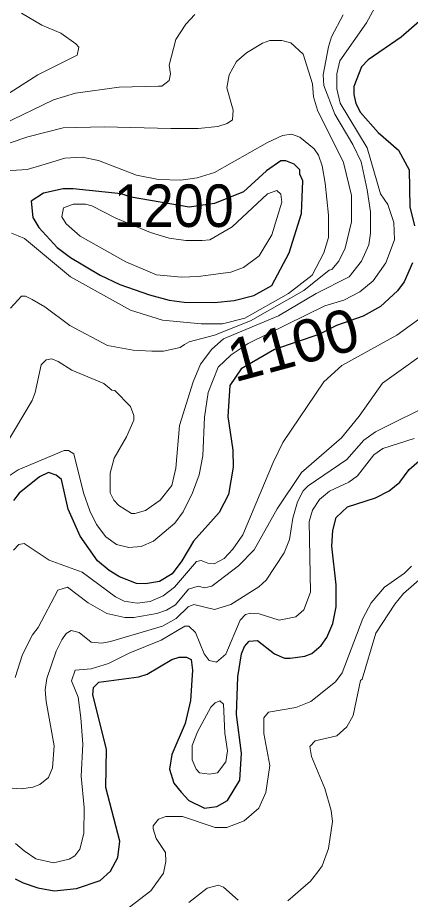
# Model space of a CAD drawing. Extents: x 423 to 448.8, y 7456.3 to 7484.
# Drawn here: x 425.994 to 426.733, y 7479.378 to 7481.039 of the extents above; entities that cross this region are included whole.
import ezdxf
from ezdxf.enums import TextEntityAlignment as Align

# ---------------------------------------------------------------- set-up
doc = ezdxf.new("R2010")
doc.units = 0
doc.header["$LTSCALE"] = 0.032
doc.layers.add('1', color=7, linetype='Continuous', lineweight=25)
doc.layers.add('2', color=7, linetype='Continuous', lineweight=13)
doc.layers.add('61', color=7, linetype='Continuous')

msp = doc.modelspace()

# ---------------------------------------------------------------- linework, layer by layer
at = {"layer": '1'}
for points in [[(426.7498, 7481.032), (426.7165, 7481.0019), (426.6539, 7480.9593), (426.6415, 7480.9462), (426.6268, 7480.909), (426.6268, 7480.8944), (426.6307, 7480.8774), (426.6399, 7480.8603), (426.6732, 7480.8224), (426.7111, 7480.7891), (426.7312, 7480.7521), (426.7328, 7480.6824), (426.7412, 7480.6469)], [(426.7374, 7480.5773), (426.7219, 7480.5417)], [(426.7219, 7480.5417), (426.7095, 7480.5247), (426.6771, 7480.4952), (426.6446, 7480.4767), (426.5943, 7480.4589), (426.5612, 7480.4421), (426.4779, 7480.4138), (426.4148, 7480.3775), (426.3933, 7480.3459), (426.3901, 7480.288), (426.3994, 7480.2246), (426.4002, 7480.1921), (426.3909, 7480.141), (426.3738, 7480.107), (426.3251, 7480.0528), (426.3035, 7480.0157), (426.2849, 7479.9917), (426.261, 7479.977), (426.2347, 7479.9724), (426.2176, 7479.9732), (426.1859, 7479.9855), (426.1666, 7479.9979), (426.1442, 7480.0157), (426.1116, 7480.0621), (426.0892, 7480.1132), (426.0769, 7480.1689), (426.0668, 7480.1774), (426.0521, 7480.182), (426.0351, 7480.1742), (425.9972, 7480.1433), (425.9864, 7480.1294)], [(426.312, 7479.8347), (426.3205, 7479.83), (426.3236, 7479.81), (426.3197, 7479.7527), (426.3096, 7479.7094), (426.2841, 7479.6514), (426.2803, 7479.6236), (426.288, 7479.5973), (426.3019, 7479.5802), (426.3166, 7479.5648), (426.346, 7479.5501), (426.3692, 7479.5532), (426.3893, 7479.5648), (426.4125, 7479.6026), (426.4156, 7479.6537), (426.4064, 7479.7264), (426.4087, 7479.7976), (426.4156, 7479.8409), (426.421, 7479.8548), (426.4303, 7479.8649), (426.4458, 7479.8657), (426.4775, 7479.8409), (426.4968, 7479.8324), (426.5069, 7479.8324), (426.5348, 7479.8363), (426.5479, 7479.8417), (426.5657, 7479.8564), (426.5765, 7479.8718), (426.5873, 7479.8982), (426.5935, 7479.9291), (426.5935, 7479.9709), (426.5858, 7480.0436), (426.5873, 7480.073), (426.5935, 7480.0977), (426.6152, 7480.1178), (426.6678, 7480.1348), (426.6933, 7480.1479), (426.7134, 7480.1642), (426.7312, 7480.1882), (426.7498, 7480.2044)], [(425.9895, 7479.417), (426.0042, 7479.4093), (426.032, 7479.4), (426.063, 7479.3946), (426.1047, 7479.3985), (426.1496, 7479.414), (426.1689, 7479.4317), (426.1828, 7479.4573), (426.1867, 7479.4882), (426.1604, 7479.5888), (426.1611, 7479.6615), (426.1356, 7479.7636), (426.1372, 7479.7775), (426.1472, 7479.7875), (426.2223, 7479.7976), (426.2378, 7479.8022), (426.2841, 7479.8301), (426.2981, 7479.8347), (426.312, 7479.8347)]]:
    msp.add_lwpolyline(points, dxfattribs=at)
msp.add_lwpolyline([(426.3074, 7480.5029), (426.3646, 7480.5022), (426.4017, 7480.5061), (426.4389, 7480.5154), (426.4728, 7480.5347), (426.5054, 7480.5958), (426.5286, 7480.6701), (426.5309, 7480.7319), (426.5255, 7480.7443), (426.5255, 7480.7521), (426.5146, 7480.7629), (426.4992, 7480.7691), (426.4899, 7480.7691), (426.4628, 7480.7505), (426.4195, 7480.711), (426.3645, 7480.6892), (426.3168, 7480.6818), (426.2081, 7480.701), (426.1893, 7480.707), (426.0985, 7480.7165), (426.08, 7480.7165), (426.0428, 7480.7087), (426.0196, 7480.6933), (426.0227, 7480.6623), (426.0343, 7480.6438), (426.0684, 7480.6058), (426.0939, 7480.5873), (426.1496, 7480.554), (426.1867, 7480.5362), (426.2424, 7480.5169), (426.2795, 7480.5068)], close=True, dxfattribs=at)
at = {"layer": '2'}
for points in [[(425.9114, 7480.8549), (426.032, 7480.9315), (426.1063, 7480.9686), (426.1093, 7480.9833), (426.1039, 7480.9895), (426.0753, 7481.0096), (426.0397, 7481.0251), (426.0011, 7481.0475)], [(426.6662, 7481.0568), (426.6508, 7481.029), (426.6005, 7480.9578), (426.5951, 7480.933), (426.5951, 7480.9052), (426.6012, 7480.8781), (426.6523, 7480.7938), (426.6771, 7480.7071), (426.691, 7480.687), (426.7026, 7480.6531), (426.7034, 7480.6206), (426.6871, 7480.5773), (426.6632, 7480.5432), (426.6384, 7480.5223), (426.6082, 7480.5068), (426.5726, 7480.496), (426.4281, 7480.4254), (426.3959, 7480.4039), (426.3717, 7480.3804), (426.353, 7480.3328), (426.346, 7480.2864), (426.3429, 7480.2137), (426.336, 7480.1781), (426.3236, 7480.1441), (426.3058, 7480.1085), (426.2903, 7480.0869), (426.2501, 7480.0528), (426.2269, 7480.0428), (426.2037, 7480.0412), (426.1805, 7480.0467), (426.1604, 7480.0613), (426.1426, 7480.0845), (426.1302, 7480.1101), (426.1178, 7480.1441), (426.1001, 7480.2176), (426.09, 7480.2237), (426.0815, 7480.2237), (425.9948, 7480.1874), (425.9647, 7480.1673)], [(426.6067, 7481.0444), (426.585, 7481.0027), (426.5796, 7480.9841), (426.5695, 7480.9315), (426.5703, 7480.9114), (426.5912, 7480.8572), (426.6252, 7480.8), (426.6407, 7480.7675), (426.6523, 7480.7149), (426.6585, 7480.6732), (426.6585, 7480.6329), (426.6554, 7480.6113), (426.6415, 7480.5803), (426.6183, 7480.5509), (426.5564, 7480.5192), (426.4853, 7480.4774), (426.3816, 7480.4341), (426.36, 7480.4148), (426.3383, 7480.3862), (426.3244, 7480.3529), (426.2988, 7480.271), (426.2919, 7480.1905), (426.2841, 7480.158), (426.2625, 7480.1301), (426.2346, 7480.1108), (426.2146, 7480.1054), (426.2083, 7480.1054), (426.1844, 7480.1201), (426.1751, 7480.1301), (426.1681, 7480.1441), (426.1681, 7480.1812), (426.1759, 7480.2091), (426.199, 7480.2493), (426.213, 7480.281), (426.213, 7480.2895), (426.2068, 7480.3065), (426.1774, 7480.3367), (426.1712, 7480.3375), (426.1565, 7480.3498), (426.0962, 7480.3753), (426.0706, 7480.3916), (426.0583, 7480.3962), (426.0475, 7480.3947), (426.0382, 7480.3854), (426.0274, 7480.3328), (426.0212, 7480.3181), (425.9384, 7480.1796)], [(426.2594, 7480.9098), (426.2656, 7480.9098), (426.2795, 7480.9206), (426.2818, 7480.933), (426.2795, 7480.9493), (426.2919, 7480.998), (426.3105, 7481.0266), (426.3275, 7481.0452)], [(425.9036, 7480.7775), (426.0135, 7480.8147), (426.08, 7480.8317), (426.1573, 7480.8332), (426.2826, 7480.8301), (426.3337, 7480.8302), (426.3708, 7480.834), (426.3886, 7480.8394), (426.3986, 7480.8464), (426.4002, 7480.8649), (426.3878, 7480.9067), (426.3924, 7480.9315), (426.4063, 7480.9562), (426.4249, 7480.9725), (426.4551, 7480.991), (426.469, 7480.9957), (426.4915, 7480.9957), (426.5084, 7480.9918), (426.5316, 7480.9702), (426.5494, 7480.9145), (426.551, 7480.8897), (426.5587, 7480.865), (426.6075, 7480.766), (426.6229, 7480.7041), (426.6229, 7480.6546), (426.6106, 7480.6051), (426.5989, 7480.5803), (426.5858, 7480.5648), (426.5804, 7480.5633), (426.5332, 7480.5249), (426.4326, 7480.4679), (426.365, 7480.4409), (426.317, 7480.4281), (426.3081, 7480.4233), (426.3004, 7480.4179), (426.2687, 7480.4109), (426.247, 7480.4109), (426.2115, 7480.4125), (426.1635, 7480.4218), (426.0923, 7480.4589), (426.0451, 7480.4945), (426.0212, 7480.5084), (426.0088, 7480.5146), (426.0011, 7480.5146), (425.9809, 7480.4921)], [(425.9655, 7480.8379), (426.0614, 7480.8843), (426.1032, 7480.8967), (426.1852, 7480.9083), (426.2594, 7480.9098)], [(425.9825, 7480.6329), (425.9949, 7480.6283), (426.0072, 7480.6229), (426.0939, 7480.5509), (426.2068, 7480.4883), (426.2671, 7480.469), (426.3399, 7480.462), (426.3801, 7480.462), (426.4218, 7480.4728), (426.5038, 7480.5192), (426.5486, 7480.554), (426.5703, 7480.5958), (426.5796, 7480.6252), (426.5796, 7480.667), (426.5734, 7480.7273), (426.5672, 7480.7598), (426.5603, 7480.7799), (426.5525, 7480.7922), (426.5255, 7480.8139), (426.51, 7480.8193), (426.493, 7480.817), (426.4644, 7480.8038), (426.3646, 7480.7474), (426.3321, 7480.7373), (426.3012, 7480.7327), (426.2594, 7480.7342), (426.2176, 7480.742), (426.1465, 7480.7698), (426.1155, 7480.776), (426.0831, 7480.7745), (426.0521, 7480.7652), (426.0119, 7480.7528), (425.8789, 7480.7451)], [(425.9863, 7480.0358), (425.9964, 7480.0466), (426.0065, 7480.0489), (426.0537, 7480.0173), (426.1155, 7479.9948), (426.1782, 7479.9484), (426.1944, 7479.9399), (426.2192, 7479.936), (426.2439, 7479.9391), (426.2679, 7479.9499), (426.2896, 7479.9662), (426.3306, 7480.0149), (426.3399, 7480.0165), (426.3522, 7480.0118), (426.3638, 7480.0103), (426.3831, 7480.0204), (426.3994, 7480.0381), (426.4179, 7480.0652), (426.4752, 7480.2013), (426.4937, 7480.2385), (426.5703, 7480.3529), (426.6044, 7480.3839), (426.708, 7480.4411), (426.7583, 7480.4774)], [(426.7846, 7480.4248), (426.6809, 7480.3506), (426.6369, 7480.2887), (426.6036, 7480.2478), (426.5286, 7480.182), (426.4829, 7480.1139), (426.4396, 7480.0366), (426.4102, 7480.0064), (426.36, 7479.9685), (426.346, 7479.9654), (426.3337, 7479.9685), (426.3159, 7479.9623), (426.2911, 7479.9329), (426.2741, 7479.9229), (426.2563, 7479.9167), (426.213, 7479.909), (426.196, 7479.909), (426.162, 7479.9167), (426.1271, 7479.9368), (426.0877, 7479.9662), (426.0699, 7479.9608), (426.0328, 7479.8904), (426.0219, 7479.8765), (426.0034, 7479.8394)], [(426.7838, 7480.3166), (426.6678, 7480.2586), (426.6461, 7480.2431), (426.6136, 7480.2067), (426.5409, 7480.1572), (426.5316, 7480.148), (426.5208, 7480.1271), (426.5123, 7480.0962), (426.5061, 7480.0559), (426.4961, 7480.0311), (426.462, 7479.9793), (426.4481, 7479.967), (426.3955, 7479.9337), (426.3646, 7479.9244), (426.3259, 7479.9337), (426.3151, 7479.9291), (426.2926, 7479.9074), (426.2671, 7479.8927), (426.1689, 7479.8641), (426.1527, 7479.861), (426.1326, 7479.8626), (426.1101, 7479.8811), (426.0946, 7479.885), (426.0854, 7479.8788), (426.0776, 7479.8672), (426.0668, 7479.8456), (426.049, 7479.7945), (426.0459, 7479.7729), (426.0475, 7479.7512), (426.0629, 7479.6677), (426.0599, 7479.6259), (426.0521, 7479.6081), (426.0359, 7479.595), (426.0227, 7479.5895), (426.0011, 7479.5864), (425.984, 7479.588)], [(426.1326, 7479.8123), (426.1651, 7479.8223), (426.2053, 7479.8424), (426.2641, 7479.8664), (426.3089, 7479.8927), (426.3166, 7479.8927), (426.329, 7479.8811), (426.3452, 7479.8409), (426.3545, 7479.8285), (426.3684, 7479.8254), (426.3863, 7479.8401), (426.4133, 7479.9043), (426.4233, 7479.9151), (426.4327, 7479.9175), (426.4489, 7479.9159), (426.4868, 7479.9043), (426.5177, 7479.9105), (426.5332, 7479.9237), (426.5456, 7479.9569), (426.5432, 7480.09), (426.5494, 7480.1116), (426.5626, 7480.1317), (426.5811, 7480.1472), (426.6175, 7480.1642), (426.6337, 7480.1758), (426.6647, 7480.2153), (426.6817, 7480.2276), (426.7405, 7480.2462)], [(426.7358, 7480.0056), (426.7227, 7479.9925), (426.6848, 7479.9662), (426.66, 7479.9368), (426.6438, 7479.9074), (426.6051, 7479.8053), (426.5927, 7479.7883), (426.5463, 7479.7512), (426.5177, 7479.7396), (426.4667, 7479.731), (426.4574, 7479.7203), (426.4574, 7479.6909), (426.469, 7479.6305), (426.4613, 7479.5795), (426.4481, 7479.5501), (426.4203, 7479.5261), (426.3878, 7479.5137), (426.3661, 7479.5137), (426.3043, 7479.5346), (426.2733, 7479.5346), (426.2594, 7479.5292), (426.2493, 7479.5168), (426.2493, 7479.5114), (426.2547, 7479.4929), (426.2725, 7479.4666), (426.2733, 7479.4495), (426.2687, 7479.4278), (426.2447, 7479.3946), (426.1751, 7479.3412)], [(426.7838, 7480.0095), (426.7204, 7479.9546), (426.7041, 7479.9345), (426.6685, 7479.8796), (426.643, 7479.7929), (426.6399, 7479.7906), (426.626, 7479.7249), (426.6137, 7479.7032), (426.5951, 7479.6862), (426.5541, 7479.6769), (426.544, 7479.6661), (426.5471, 7479.6476), (426.5726, 7479.5872), (426.5842, 7479.5455), (426.5866, 7479.5253), (426.5796, 7479.4743), (426.5672, 7479.4418), (426.5595, 7479.4302), (426.5455, 7479.4124), (426.503, 7479.3753)], [(426.0034, 7479.8394), (425.9894, 7479.7961)], [(425.9902, 7479.4836), (426.0065, 7479.4696), (426.0281, 7479.4549), (426.0614, 7479.4472), (426.0908, 7479.4541), (426.1016, 7479.4603), (426.1109, 7479.4727), (426.1186, 7479.5021), (426.1194, 7479.5516), (426.114, 7479.6104), (426.1171, 7479.6708), (426.1132, 7479.7203), (426.1078, 7479.7589), (426.0954, 7479.7899), (426.1024, 7479.81), (426.1326, 7479.8123)], [(426.4095, 7479.3768), (426.3816, 7479.4016), (426.3723, 7479.4054), (426.3507, 7479.3992), (426.3166, 7479.3722)]]:
    msp.add_lwpolyline(points, dxfattribs=at)
for points in [[(426.2555, 7480.5548), (426.1975, 7480.5788), (426.1117, 7480.6275), (426.0854, 7480.6507), (426.0776, 7480.6639), (426.0807, 7480.6809), (426.0985, 7480.6878), (426.1217, 7480.6878), (426.1341, 7480.6847), (426.179, 7480.6615), (426.2442, 7480.6346), (426.2795, 7480.6236), (426.3105, 7480.619), (426.3414, 7480.619), (426.3561, 7480.6206), (426.3978, 7480.6453), (426.4644, 7480.7072), (426.4821, 7480.7133), (426.4899, 7480.7064), (426.4914, 7480.6917), (426.4728, 7480.6298), (426.4489, 7480.5904), (426.4195, 7480.5687), (426.3955, 7480.5594), (426.3337, 7480.5517), (426.3027, 7480.5501)], [(426.3839, 7479.6916), (426.3816, 7479.7458), (426.3748, 7479.7521), (426.3661, 7479.7488), (426.3576, 7479.7404), (426.3329, 7479.694), (426.3228, 7479.6684), (426.3228, 7479.6413), (426.3305, 7479.6235), (426.3367, 7479.6166), (426.3553, 7479.6143), (426.3707, 7479.6166), (426.3863, 7479.6375), (426.3893, 7479.6584)]]:
    msp.add_lwpolyline(points, close=True, dxfattribs=at)

# ---------------------------------------------------------------- texts
at = {"layer": '61', "width": 0.95}
msp.add_text('1200', height=0.08, dxfattribs=at).set_placement((426.2879, 7480.6448), align=Align.CENTER)
at = {"layer": '61', "width": 1.05}
msp.add_text('1100', height=0.08, rotation=15.081, dxfattribs=at).set_placement((426.5231, 7480.3844), align=Align.CENTER)

doc.saveas('drawing.dxf')
